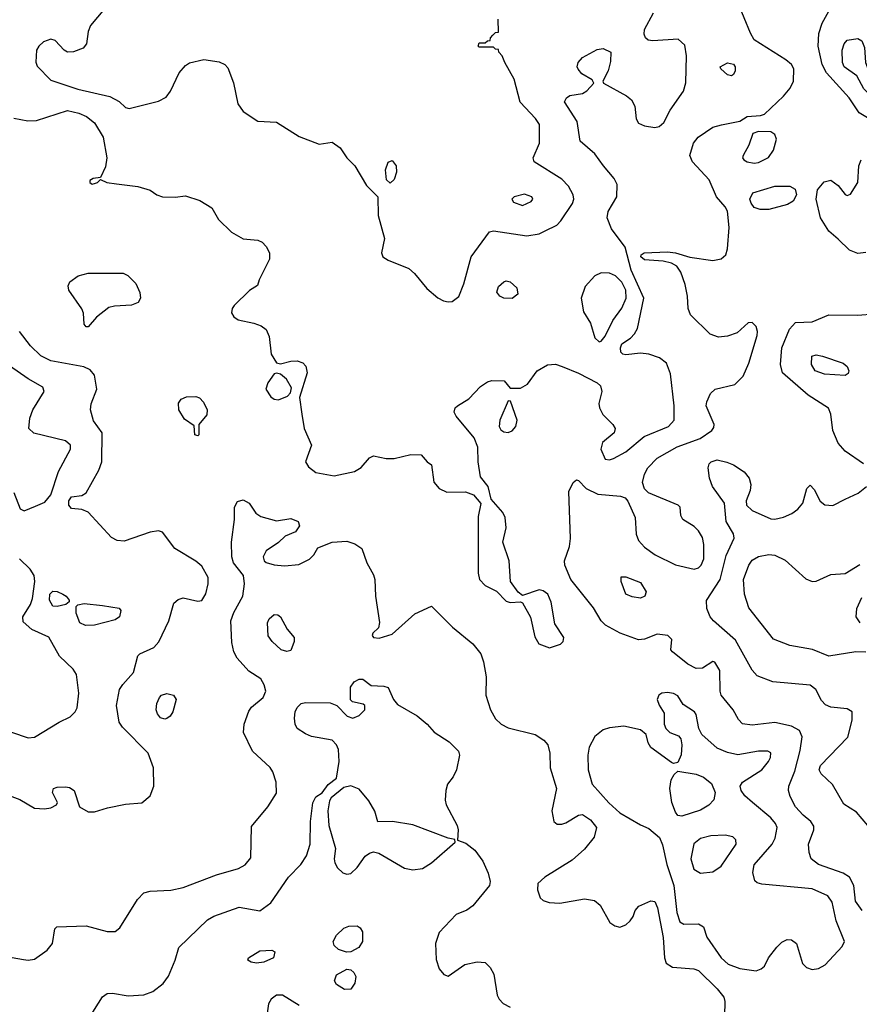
# Model space of a CAD drawing. Extents: x 1173029 to 1307123, y 522559 to 678521.
# Tile 264 of 623: x 1253844 to 1257903, y 590921 to 595682. Entities that reach past the tile are written whole.
import ezdxf

# ---------------------------------------------------------------- set-up
doc = ezdxf.new("R2010")
doc.units = 0

msp = doc.modelspace()

# ---------------------------------------------------------------- linework, layer by layer
at = {"layer": '0CON10XD'}
for points in [[(1257995.6, 595175), (1257902.5, 595232.5), (1257854.1, 595305), (1257744.2, 595425), (1257723.4, 595465), (1257704.7, 595555), (1257706.6, 595615), (1257724.1, 595665.9), (1257805.9, 595815)], [(1257631.5, 591835), (1257593.8, 591875), (1257568.2, 591925), (1257560.4, 591955), (1257561.5, 591975), (1257591, 592049), (1257617.6, 592147.6), (1257626.4, 592215), (1257614.3, 592245), (1257575.8, 592265.8), (1257495, 592283.8), (1257385, 592271.3), (1257337.5, 592277.5), (1257318.3, 592298.3), (1257292.5, 592345), (1257235.5, 592415), (1257230, 592435), (1257228.2, 592535), (1257205, 592575.8), (1257195, 592579.2), (1257145, 592546.9), (1257115, 592544.5), (1257074.3, 592565), (1257000, 592625), (1256992.5, 592635), (1256996.7, 592685), (1256977.5, 592705), (1256925, 592710), (1256864.1, 592685.9), (1256835, 592684), (1256746.1, 592716.1), (1256676.2, 592753.8), (1256654.7, 592774.7), (1256617.9, 592837.9), (1256507.9, 592975), (1256478.7, 593045), (1256477.8, 593065), (1256501.7, 593135), (1256507.3, 593172.7), (1256499.3, 593400.7), (1256520, 593445), (1256535, 593457.5), (1256545, 593453.3), (1256582.5, 593415), (1256638.5, 593388.5), (1256748.9, 593378.9), (1256770.8, 593370.8), (1256784.4, 593354.4), (1256820, 593275), (1256824.6, 593195), (1256835, 593164.3), (1256865, 593132.2), (1256915.8, 593095), (1257015, 593046.4), (1257105, 593025.5), (1257125, 593031.5), (1257138.8, 593045), (1257151.5, 593075), (1257152, 593145), (1257145, 593177.5), (1257125, 593211.1), (1257105, 593231.4), (1257050, 593265), (1257040, 593285), (1257036.7, 593325), (1257026.7, 593335), (1256884.5, 593394.5), (1256864.3, 593414.3), (1256854.2, 593445), (1256864.1, 593484.1), (1256880.9, 593515), (1256925, 593562.3), (1257023.2, 593616.8), (1257133.7, 593656.3), (1257190.5, 593695), (1257200.3, 593709.7), (1257200.6, 593725), (1257163.3, 593815), (1257165.4, 593835), (1257183.6, 593875), (1257206.2, 593895), (1257301.5, 593918.5), (1257341.3, 593958.7), (1257368.5, 594021.5), (1257408.5, 594155), (1257411.1, 594175), (1257405, 594198.8), (1257385, 594218), (1257365, 594216), (1257312.2, 594167.8), (1257265, 594151.8), (1257222.7, 594147.3), (1257182.2, 594162.2), (1257086.1, 594255), (1257075.4, 594285), (1257072.5, 594345), (1257061.5, 594401.5), (1257040.7, 594460.7), (1257020, 594490), (1256994.4, 594504.4), (1256955, 594514.4), (1256865, 594520.5), (1256846.7, 594535), (1256847.8, 594545), (1256862.5, 594555), (1256975, 594560), (1257015, 594555.5), (1257084.4, 594534.4), (1257195, 594517.3), (1257234.5, 594525.5), (1257258, 594545), (1257265.6, 594574.4), (1257273, 594677), (1257265.9, 594755.9), (1257255, 594777.5), (1257212.2, 594825), (1257177.3, 594907.3), (1257097.1, 594995), (1257084.3, 595025), (1257101.4, 595085), (1257124.2, 595115), (1257195, 595161.9), (1257236.8, 595173.2), (1257325, 595191.2), (1257360, 595215), (1257425, 595218.8), (1257443.8, 595226.2), (1257537.2, 595312.8), (1257568.9, 595351.1), (1257584.4, 595385), (1257585.6, 595445), (1257575.6, 595465), (1257548.5, 595488.5), (1257395, 595585.8), (1257376.7, 595616.7), (1257316.4, 595765)], [(1254253.8, 595735), (1254187.1, 595655), (1254175.7, 595625), (1254167.1, 595565), (1254151.2, 595545), (1254105, 595526.9), (1254075, 595525.6), (1254059.2, 595535), (1254015, 595582), (1253995, 595587.5), (1253958.8, 595575), (1253936, 595555), (1253925.7, 595534.3), (1253922.7, 595477.3), (1253928.3, 595458.3), (1253995, 595390), (1254125, 595347.2), (1254280.4, 595310.4), (1254325, 595286.4), (1254355, 595258.6), (1254373.2, 595253.2), (1254515, 595289.1), (1254551.9, 595308.1), (1254573.6, 595336.4), (1254615, 595425.7), (1254645, 595461.4), (1254665, 595474.4), (1254735, 595489.4), (1254808.8, 595478.8), (1254836.1, 595466.1), (1254849.5, 595449.5), (1254877.9, 595377.9), (1254898, 595275), (1254925, 595238.8), (1254995, 595191.2), (1255085, 595186.7), (1255195, 595117.1), (1255291.2, 595081.2), (1255355, 595090), (1255392.7, 595062.7), (1255426, 595015), (1255464, 594975), (1255520.5, 594880.5), (1255575.9, 594825.9), (1255577.1, 594735), (1255607.8, 594625), (1255593.1, 594555), (1255600, 594535), (1255625, 594518.8), (1255725, 594479.1), (1255752.5, 594455), (1255811.7, 594381.7), (1255865, 594337.7), (1255892.9, 594322.9), (1255915, 594317.2), (1255935, 594320), (1255966.4, 594343.6), (1255990.9, 594405), (1256027.3, 594535), (1256115, 594656.9), (1256135, 594660.9), (1256295, 594637.3), (1256355, 594646.7), (1256385, 594660.6), (1256440.9, 594689.1), (1256460.6, 594709.4), (1256515.9, 594794.1), (1256522.3, 594815), (1256520.4, 594835), (1256497.9, 594877.9), (1256465, 594911.1), (1256330.8, 594995), (1256327.1, 595015), (1256356.8, 595085), (1256356.7, 595175), (1256337.2, 595205), (1256263.7, 595283.7), (1256233.9, 595395), (1256188.8, 595475), (1256177, 595507), (1256160, 595525), (1256158.3, 595538.3), (1256145, 595540), (1256135, 595550), (1256065, 595550), (1256060, 595555), (1256065, 595570), (1256095, 595570), (1256105, 595580), (1256118.3, 595581.7), (1256120, 595595), (1256131.7, 595608.3), (1256145, 595620), (1256158.3, 595621.7), (1256157.5, 595685)], [(1256395, 594013.3), (1256435, 594016.2), (1256465.7, 594005.7), (1256545, 593972.9), (1256635, 593926.2), (1256651.3, 593911.3), (1256658.4, 593885), (1256644, 593826), (1256646.8, 593805), (1256663.4, 593773.4), (1256711.1, 593725), (1256722.9, 593705), (1256717.1, 593685), (1256662.2, 593637.8), (1256653.9, 593605), (1256675, 593557.5), (1256695, 593553.3), (1256715, 593560), (1256775, 593592.3), (1256862.7, 593667.3), (1256980, 593715), (1257008.6, 593745), (1257008.5, 593815), (1256990.2, 593970.2), (1256970.9, 594020.9), (1256936.9, 594046.9), (1256885, 594064.5), (1256845, 594069.5), (1256775, 594061.2), (1256760, 594065), (1256750.5, 594075), (1256747.7, 594095), (1256755.5, 594115), (1256797.3, 594142.7), (1256816.6, 594163.4), (1256830.6, 594189.4), (1256861.1, 594335), (1256800.4, 594470.4), (1256771.8, 594581.8), (1256705, 594671.4), (1256683.5, 594725), (1256688.9, 594755), (1256731.4, 594825), (1256732.9, 594885), (1256717.8, 594915), (1256665.5, 594975), (1256625, 595033.3), (1256554.2, 595095), (1256539.7, 595189.7), (1256477.5, 595285), (1256487.5, 595305), (1256504.1, 595315.9), (1256564.1, 595325.9), (1256585, 595338), (1256620, 595375), (1256611.7, 595391.7), (1256560.9, 595420.9), (1256543.2, 595443.2), (1256539.2, 595455), (1256544.3, 595475), (1256565, 595500), (1256635, 595538.8), (1256665, 595543.3), (1256702.5, 595525), (1256700.3, 595479.7), (1256689.4, 595435), (1256662.5, 595385), (1256666.7, 595375), (1256777.5, 595315), (1256801.9, 595295), (1256817.8, 595265), (1256823.6, 595203.6), (1256835, 595182.5), (1256865, 595168.5), (1256915, 595160.4), (1256935, 595166.5), (1256957.8, 595185), (1256988.6, 595245), (1257053.8, 595336.2), (1257063.7, 595376.3), (1257066.9, 595506.9), (1257059.4, 595559.4), (1257027.5, 595587.5), (1256905, 595580), (1256882.7, 595582.7), (1256868.8, 595595), (1256862.3, 595612.3), (1256864.3, 595635), (1256907.8, 595715)], [(1257985, 595309.1), (1257955, 595317.1), (1257925, 595348.5), (1257891.7, 595411.7), (1257829.3, 595455), (1257821.1, 595475), (1257820.8, 595535), (1257829.2, 595565), (1257845, 595583.3), (1257895, 595592), (1257915, 595580), (1257927.4, 595547.4), (1257933.1, 595475), (1257940.8, 595455), (1258031.7, 595391.7), (1258054.3, 595365), (1258053.8, 595335), (1258025, 595314.4), (1257985, 595309.1)], [(1257285, 595411.2), (1257265, 595416.2), (1257233.3, 595445), (1257230, 595455), (1257265, 595474.3), (1257295, 595468), (1257302.5, 595455), (1257302.5, 595435), (1257295, 595416.7), (1257285, 595411.2)], [(1253815, 595205.7), (1253883, 595193), (1253925, 595195.7), (1254075, 595243.9), (1254130.7, 595230.7), (1254167.1, 595215), (1254205, 595183.1), (1254247.3, 595115), (1254265.6, 595015), (1254258.8, 594971.2), (1254235, 594920), (1254200, 594915), (1254183.3, 594905), (1254182.5, 594895), (1254195, 594887.5), (1254205, 594890), (1254220, 594895), (1254235, 594910), (1254265.9, 594895.9), (1254312, 594888), (1254415.8, 594875.8), (1254475, 594857.5), (1254507.5, 594835), (1254535, 594826.2), (1254595, 594824.2), (1254645, 594830), (1254715, 594808.6), (1254772.9, 594772.9), (1254805.5, 594715.5), (1254868.8, 594655), (1254925, 594622), (1254995, 594616.2), (1255015.8, 594605.8), (1255035.8, 594585.8), (1255052, 594555), (1255052, 594525), (1255001.2, 594425), (1254993.6, 594396.4), (1254955, 594372.5), (1254880.5, 594299.5), (1254871.2, 594285), (1254868.8, 594265), (1254878.8, 594245), (1254900.9, 594230.9), (1254975.5, 594215.5), (1255011.3, 594201.3), (1255035, 594183.8), (1255050.3, 594150.3), (1255060, 594065), (1255085, 594022.5), (1255105, 594017.5), (1255155, 594031.4), (1255185, 594032.9), (1255213.2, 594023.2), (1255227.6, 594007.6), (1255234.3, 593975), (1255196, 593855), (1255208.6, 593775), (1255220, 593705), (1255254, 593625), (1255226.2, 593545), (1255240.3, 593520.3), (1255275, 593492.9), (1255365, 593477.1), (1255462.4, 593497.6), (1255495, 593516), (1255535, 593563.8), (1255555, 593574), (1255615, 593560), (1255655, 593560), (1255735, 593580), (1255785, 593577.5), (1255813.6, 593543.6), (1255835, 593530), (1255845.9, 593445.9), (1255871.2, 593415), (1255908.3, 593398.3), (1255999.5, 593399.5), (1256037.5, 593385), (1256073, 593343), (1256060.6, 593279.4), (1256061.1, 593005), (1256066.9, 592975), (1256095, 592945.7), (1256149.1, 592919.1), (1256195, 592870.8), (1256215, 592864.2), (1256265, 592867.5), (1256275, 592862.5), (1256312.9, 592792.9), (1256335, 592697.5), (1256354.4, 592664.4), (1256405, 592644), (1256458.3, 592661.7), (1256471.2, 592675), (1256473.8, 592695), (1256430.3, 592760.3), (1256412.7, 592865), (1256396.5, 592905), (1256375, 592921.1), (1256355, 592925.6), (1256275, 592897.5), (1256254.2, 592914.2), (1256216, 592965), (1256210.8, 593065), (1256180, 593155), (1256195.8, 593225), (1256190.8, 593275), (1256179.1, 593299.1), (1256123.9, 593363.9), (1256108.8, 593425), (1256071.2, 593471.2), (1256060, 593545), (1256058.5, 593615), (1256040.7, 593660.7), (1255953.8, 593765), (1255943.8, 593785), (1255950, 593805), (1255960, 593815), (1256015, 593849.4), (1256070.9, 593909.1), (1256105, 593930.6), (1256127.1, 593937.1), (1256186.4, 593936.4), (1256215, 593900), (1256265, 593900), (1256299.5, 593920.5), (1256346.2, 593985), (1256395, 594013.3)], [(1257395, 594987.8), (1257415, 594991.8), (1257464.5, 595015.5), (1257488.7, 595051.3), (1257502.5, 595105), (1257495, 595126.7), (1257475, 595140), (1257415, 595142), (1257388.3, 595131.7), (1257369.5, 595075), (1257340.8, 595025), (1257338, 595015), (1257344, 595005), (1257361.2, 594995), (1257395, 594987.8)], [(1255635, 594891.2), (1255617.7, 594907.7), (1255613.2, 594956.8), (1255625, 594993.8), (1255645, 595002), (1255664.2, 594975), (1255665.6, 594945), (1255655, 594910), (1255635, 594891.2)], [(1257935, 594557.1), (1257895, 594552), (1257855, 594567.5), (1257800.3, 594620.3), (1257755, 594660), (1257714.7, 594725), (1257693.6, 594815), (1257700.4, 594859.6), (1257732.3, 594897.7), (1257765, 594905.6), (1257799.9, 594879.9), (1257835, 594837.1), (1257845, 594832.9), (1257861.1, 594838.9), (1257895.4, 594895), (1257900.9, 594975), (1257912.5, 595005)], [(1256275, 594784.5), (1256317.4, 594802.6), (1256324.3, 594815), (1256320, 594825), (1256285, 594838.7), (1256234, 594825), (1256223.8, 594815), (1256230.5, 594800.5), (1256275, 594784.5)], [(1257424, 594764), (1257394.5, 594775), (1257379.7, 594795), (1257374.2, 594815), (1257387.5, 594845), (1257495, 594877.5), (1257567.3, 594877.3), (1257592.3, 594862.3), (1257600, 594835), (1257582.5, 594805), (1257555, 594789.5), (1257465, 594764.6), (1257424, 594764)], [(1254175, 594197.5), (1254165, 594197.5), (1254155, 594210), (1254152.4, 594262.4), (1254143.8, 594283.8), (1254081.2, 594375), (1254078.8, 594395), (1254085.9, 594414.1), (1254127, 594443), (1254175, 594457.1), (1254345, 594456.2), (1254366.7, 594445), (1254405, 594406.7), (1254425, 594362.5), (1254428, 594335), (1254416.7, 594315), (1254385, 594301.2), (1254302.3, 594297.7), (1254275, 594290), (1254215.8, 594244.2), (1254175, 594197.5)], [(1256645, 594124.4), (1256655, 594127.8), (1256675, 594151.5), (1256711.9, 594228.1), (1256755, 594287.5), (1256776.2, 594335), (1256774, 594375), (1256755, 594413.2), (1256725, 594443.8), (1256695, 594456.5), (1256655, 594457.8), (1256625, 594444.3), (1256578.1, 594391.9), (1256558.9, 594335), (1256569.5, 594269.5), (1256602.7, 594215), (1256625, 594144.3), (1256645, 594124.4)], [(1256225, 594334.8), (1256184.4, 594335), (1256165.5, 594345), (1256151.2, 594365), (1256158.1, 594391.9), (1256185, 594415.5), (1256195, 594419.6), (1256215, 594414.6), (1256247.3, 594385), (1256251.5, 594355), (1256225, 594334.8)], [(1257922.5, 593535), (1257835, 593596.5), (1257801.5, 593635), (1257774.6, 593695), (1257765.5, 593775.5), (1257753.4, 593803.4), (1257656.3, 593866.3), (1257531.8, 593975), (1257521.2, 594015), (1257528.4, 594095), (1257565, 594186), (1257595, 594218.8), (1257675, 594220.6), (1257755, 594254.5), (1257895, 594253.6), (1257975, 594260)], [(1253806.2, 591926.2), (1253845, 591911.9), (1253915, 591870), (1253964.2, 591865.8), (1253995, 591870.8), (1254022.5, 591885), (1254027, 591897), (1254003.3, 591945), (1254007.5, 591965), (1254025, 591971.2), (1254065, 591972), (1254085, 591968.8), (1254107.5, 591955), (1254134, 591875), (1254175, 591851.4), (1254205, 591851.4), (1254268.3, 591871.7), (1254355, 591888.5), (1254435, 591895.4), (1254475, 591929.5), (1254492.6, 591975), (1254490.5, 592065), (1254464.7, 592134.7), (1254340.9, 592260.9), (1254324.6, 592284.6), (1254312.1, 592365), (1254327, 592443), (1254341.9, 592468.1), (1254394.2, 592525), (1254414.5, 592605.5), (1254425, 592615.6), (1254493.1, 592646.9), (1254517, 592673), (1254564.4, 592775), (1254589.1, 592860.9), (1254610.8, 592879.2), (1254635, 592886.7), (1254705, 592871.1), (1254725, 592874.4), (1254744, 592906), (1254755.4, 592955), (1254755.3, 592985), (1254725, 593040), (1254695, 593064.3), (1254594.5, 593124.5), (1254533.9, 593203.9), (1254515, 593210), (1254475, 593204.2), (1254349.5, 593160.5), (1254315, 593164), (1254288.1, 593178.1), (1254175, 593300.8), (1254145, 593312.9), (1254095, 593318.6), (1254080.9, 593335), (1254081.2, 593355), (1254095, 593374.2), (1254145, 593380.8), (1254165.4, 593394.6), (1254225.9, 593504.1), (1254241.5, 593545), (1254242, 593685), (1254201.7, 593741.7), (1254185.6, 593795), (1254189.6, 593825), (1254216.8, 593895), (1254205, 593964), (1254185, 593988.8), (1254153.9, 594003.9), (1253995, 594032.9), (1253946.2, 594056.2), (1253896.5, 594105), (1253843.3, 594175)], [(1257835, 593962.2), (1257735, 593967.7), (1257690, 593985), (1257671.4, 594015), (1257674, 594055), (1257695, 594061.4), (1257725, 594055.6), (1257825, 594021.4), (1257844.2, 594005), (1257852.9, 593985), (1257849.1, 593970.9), (1257835, 593962.2)], [(1253815.9, 593395.9), (1253847, 593317), (1253865, 593307.5), (1253920.3, 593329.7), (1253965, 593348.6), (1253995, 593384.3), (1254032, 593498), (1254090.4, 593605), (1254090, 593625), (1254065, 593646.2), (1253913, 593683), (1253887.5, 593705), (1253893.5, 593755), (1253907.5, 593795), (1253962.5, 593885), (1253956, 593905), (1253884.4, 593945), (1253795, 594008.5)], [(1255095, 593843.3), (1255138.9, 593861.1), (1255152.7, 593877.3), (1255158.3, 593901.7), (1255134.4, 593944.4), (1255105, 593968.8), (1255085, 593973.8), (1255075, 593970), (1255043, 593927), (1255034.4, 593895), (1255058.3, 593858.3), (1255075, 593846.9), (1255095, 593843.3)], [(1254705, 593670), (1254690, 593675), (1254688.3, 593718.3), (1254640.5, 593750.5), (1254613.6, 593796.4), (1254611.7, 593828.3), (1254625, 593847.5), (1254650.7, 593859.3), (1254695, 593860), (1254713.6, 593853.6), (1254732.3, 593832.3), (1254750, 593795), (1254748.3, 593771.7), (1254710, 593725), (1254710, 593675), (1254705, 593670)], [(1256205, 593686.4), (1256225, 593694.5), (1256243.1, 593715), (1256248.6, 593745), (1256217, 593837), (1256205, 593840), (1256164.5, 593745), (1256161.9, 593715), (1256169.6, 593699.6), (1256185, 593688.5), (1256205, 593686.4)], [(1257943.8, 591785), (1257889.5, 591849.5), (1257828.8, 591888.8), (1257774, 591984), (1257718.1, 592035), (1257708.5, 592055), (1257715, 592075.6), (1257847.7, 592212.3), (1257868.9, 592295), (1257868.6, 592335), (1257845, 592349.6), (1257765, 592358.4), (1257739.4, 592369.4), (1257720.1, 592390.1), (1257692.9, 592442.9), (1257665, 592464.6), (1257485, 592480), (1257408.8, 592508.8), (1257385, 592537.1), (1257305, 592681.1), (1257197.8, 592775), (1257182.5, 592795), (1257166.5, 592835), (1257164.4, 592874.4), (1257231, 592975), (1257259.2, 593090.8), (1257297.9, 593175), (1257295.3, 593195.3), (1257260, 593255), (1257251.8, 593345), (1257193.8, 593425), (1257179.2, 593465), (1257171.5, 593515), (1257177.1, 593535), (1257186.2, 593543.8), (1257215, 593553.3), (1257262.6, 593542.6), (1257295, 593529.4), (1257346.2, 593496.2), (1257370, 593465), (1257377.8, 593435), (1257374.5, 593405.5), (1257355.6, 593355), (1257358.1, 593335), (1257385, 593308.9), (1257475, 593267.8), (1257495, 593266.7), (1257537.1, 593277.1), (1257576.3, 593293.7), (1257605.6, 593315), (1257630.6, 593345), (1257648.8, 593415), (1257665, 593431.2), (1257685, 593411.2), (1257713.9, 593353.9), (1257736, 593336), (1257775, 593333.2), (1257833.8, 593363.8), (1257897.8, 593392.2), (1257938, 593425)], [(1253715, 591162.9), (1253862.7, 591137.3), (1253885, 591133.5), (1253915, 591139.5), (1253977.3, 591182.7), (1254002.5, 591215), (1254014, 591286), (1254024, 591296), (1254165, 591299.6), (1254266.4, 591273.6), (1254306.4, 591273.6), (1254328.9, 591291.1), (1254413.2, 591426.8), (1254445, 591459.5), (1254475, 591467.1), (1254575, 591473.5), (1254635, 591486), (1254795, 591546.2), (1254902.1, 591577.9), (1254933.3, 591595), (1254961.7, 591628.3), (1254965, 591780), (1255044, 591875), (1255085, 591942.5), (1255084.3, 591994.3), (1255068.6, 592045), (1255055, 592065.7), (1254969.4, 592145), (1254926.7, 592235), (1254930, 592275), (1254951.7, 592338.3), (1254965, 592357.1), (1255020.6, 592405), (1255033.3, 592435), (1255026.5, 592465), (1255009.4, 592495), (1254952.6, 592532.6), (1254894.7, 592594.7), (1254880, 592625), (1254870.3, 592670.3), (1254865.5, 592775.5), (1254878.5, 592815), (1254922.7, 592895), (1254931.1, 592955), (1254925.7, 592995), (1254878.1, 593055), (1254869.5, 593085), (1254868, 593155), (1254882.7, 593265), (1254883.3, 593325), (1254897.6, 593352.4), (1254925, 593360.8), (1254953.8, 593345), (1254985.7, 593295.7), (1255009.2, 593279.2), (1255085, 593258.8), (1255155, 593270.8), (1255190, 593255), (1255196.1, 593233.9), (1255177.5, 593205), (1255127.5, 593185), (1255095, 593153.3), (1255035, 593113.3), (1255021.2, 593085), (1255026.2, 593065), (1255035, 593058), (1255075, 593045.6), (1255125, 593041.5), (1255193, 593047), (1255245, 593073.8), (1255266.7, 593095), (1255285, 593127.5), (1255355, 593156), (1255425, 593160), (1255465, 593148), (1255498, 593125), (1255522.9, 593055), (1255555, 592998), (1255561.2, 592975), (1255564.5, 592895), (1255583.5, 592766.5), (1255578.9, 592741.1), (1255552, 592715), (1255548, 592705), (1255554, 592695), (1255581.7, 592691.7), (1255645, 592710), (1255755, 592809.2), (1255835, 592846.7), (1255936, 592745), (1256035, 592663.3), (1256073.6, 592615), (1256086.7, 592576.7), (1256098.5, 592505), (1256096.9, 592415), (1256119.4, 592345), (1256145, 592302), (1256171.2, 592275), (1256205, 592258.6), (1256335.4, 592225.4), (1256378.5, 592198.5), (1256397.5, 592175), (1256407.1, 592135), (1256409.2, 592065), (1256439.6, 591965), (1256415.8, 591855.8), (1256426.7, 591805), (1256442.7, 591792.7), (1256465, 591792.5), (1256485, 591798.6), (1256545, 591835.6), (1256565, 591838.1), (1256603.4, 591813.4), (1256633.1, 591775), (1256621.3, 591728.7), (1256575, 591670.8), (1256515, 591617.1), (1256381.9, 591535), (1256348.9, 591505), (1256346.7, 591475), (1256360.8, 591435), (1256375, 591423.1), (1256403.8, 591413.8), (1256455, 591410), (1256575, 591430.5), (1256623.3, 591423.3), (1256649.7, 591399.7), (1256697.1, 591317.1), (1256720.9, 591300.9), (1256745, 591294.4), (1256773.8, 591305), (1256795.7, 591325), (1256810, 591345), (1256820, 591375), (1256836.7, 591395), (1256895, 591420.6), (1256915, 591417.5), (1256927.8, 591387.8), (1256955, 591243.3), (1256960.7, 591145), (1256969.5, 591119.5), (1257000.4, 591100.4), (1257102.8, 591092.8), (1257125, 591084.6), (1257215.5, 590995), (1257247.3, 590955), (1257253.6, 590935), (1257250.5, 590865)], [(1253805, 592236.7), (1253885, 592209.4), (1253915, 592212.2), (1254035.6, 592285.6), (1254088.9, 592311.1), (1254112.3, 592335), (1254121.8, 592355), (1254130.8, 592425), (1254118.3, 592515), (1254102.2, 592542.2), (1254036.3, 592605), (1253985, 592696.4), (1253903.6, 592733.6), (1253860.9, 592770.9), (1253860, 592795), (1253895.9, 592854.1), (1253906.2, 592883.8), (1253916.7, 592965), (1253913.4, 592995), (1253895.5, 593025), (1253842.5, 593075)], [(1257935, 592623.8), (1257885.3, 592624.7), (1257755, 592604.5), (1257675.9, 592635.9), (1257566.3, 592656.3), (1257487.4, 592687.4), (1257368.7, 592838.7), (1257347.1, 592905), (1257342.5, 592975), (1257369.4, 593045), (1257385, 593068.6), (1257415, 593086.9), (1257465, 593095.5), (1257495, 593092.2), (1257545, 593069.4), (1257645, 592978.6), (1257675, 592965.6), (1257695, 592967.8), (1257765, 592999.2), (1257835, 593004.2), (1257905, 593047.1)], [(1256845, 592884.4), (1256805, 592890.6), (1256775, 592903.8), (1256751.2, 592965), (1256752, 592988), (1256775, 592988.8), (1256845, 592960), (1256872, 592915), (1256866.2, 592895), (1256845, 592884.4)], [(1254025, 592844.4), (1254005, 592846.9), (1253987.5, 592875), (1253990, 592905), (1254005, 592919.2), (1254025, 592917.7), (1254052.5, 592905), (1254068.8, 592895), (1254083.3, 592875), (1254082.5, 592867.5), (1254067.5, 592855), (1254025, 592844.4)], [(1257906.9, 592765), (1257888.5, 592795), (1257890.4, 592835), (1257915, 592888.5)], [(1254162.2, 592752.2), (1254134.2, 592765), (1254117.7, 592812.3), (1254116.7, 592845), (1254125, 592853.3), (1254155, 592859.2), (1254245, 592848.9), (1254325, 592836.2), (1254333.3, 592825), (1254326, 592795), (1254305, 592779.4), (1254205, 592754.6), (1254162.2, 592752.2)], [(1255135, 592626.7), (1255107.5, 592635), (1255064, 592675), (1255045, 592703.3), (1255042.5, 592765), (1255050.8, 592785), (1255075, 592805.8), (1255092.5, 592805), (1255105, 592794), (1255137.1, 592735), (1255171.2, 592695), (1255171.2, 592675), (1255155, 592632.5), (1255135, 592626.7)], [(1255385, 592152.5), (1255375, 592176.2), (1255355, 592198), (1255255, 592215.8), (1255225, 592228), (1255186.2, 592255), (1255175.8, 592275.8), (1255173.1, 592305), (1255175.7, 592335), (1255185, 592356), (1255205, 592375.7), (1255225, 592380), (1255345, 592378.8), (1255377.5, 592365), (1255427.5, 592315), (1255455, 592303.8), (1255485, 592316.7), (1255512.5, 592345), (1255512.5, 592365), (1255505, 592372.5), (1255453, 592383), (1255443, 592393), (1255443.8, 592455), (1255460.5, 592479.5), (1255485, 592493.3), (1255503, 592493), (1255543, 592463), (1255605, 592460), (1255625, 592452.5), (1255651.2, 592395), (1255670.3, 592370.3), (1255765.5, 592315.5), (1255814.2, 592275), (1255847.6, 592237.6), (1255920.2, 592190.2), (1255966, 592145), (1255970, 592125), (1255956.2, 592055), (1255939.7, 592020.3), (1255912.5, 591985), (1255904.2, 591955), (1255901.7, 591908.3), (1255906.2, 591885), (1255959.2, 591785), (1255963.8, 591765), (1255960, 591715), (1256000.3, 591700.3), (1256045, 591665.7), (1256083.3, 591613.3), (1256109.1, 591555), (1256118.2, 591515), (1256115.6, 591495.6), (1256035, 591397.5), (1256005, 591375.5), (1255954.4, 591355.6), (1255872.4, 591267.6), (1255854.4, 591215), (1255857.2, 591137.2), (1255872.2, 591092.2), (1255894.6, 591064.6), (1255915, 591057.1), (1255996.5, 591113.5), (1256055, 591126.4), (1256095, 591123.1), (1256118.9, 591098.9), (1256136.3, 591066.3), (1256152.5, 590965), (1256161.8, 590945), (1256180.9, 590925), (1256215, 590907.1)], [(1254545, 592300), (1254525, 592306.7), (1254510, 592325), (1254504, 592345), (1254507.5, 592375), (1254520, 592405), (1254530, 592415), (1254555, 592424), (1254587.5, 592415), (1254600, 592395), (1254584, 592335), (1254571.2, 592315), (1254555, 592303.3), (1254545, 592300)], [(1257405, 591083.3), (1257428.3, 591091.7), (1257444.5, 591105.5), (1257464.7, 591145.3), (1257505, 591197.5), (1257528.6, 591221.4), (1257554.2, 591234.2), (1257575, 591233.1), (1257598.6, 591215), (1257627.8, 591117.8), (1257648.1, 591098.1), (1257675, 591089.6), (1257705.9, 591094.1), (1257738.1, 591111.9), (1257819.5, 591200.5), (1257830.6, 591225), (1257790.4, 591325), (1257771.4, 591415), (1257750.6, 591445), (1257675, 591478.5), (1257431.4, 591501.4), (1257408.5, 591508.5), (1257398.3, 591518.3), (1257388, 591558), (1257395.4, 591595), (1257481.8, 591695), (1257496.1, 591725), (1257505.4, 591775), (1257497.5, 591795), (1257475, 591822.1), (1257386.9, 591896.9), (1257349.7, 591929.7), (1257332, 591955), (1257326.2, 591975), (1257338.8, 591995), (1257431.4, 592055), (1257463.8, 592095), (1257473.8, 592115), (1257475, 592136.2), (1257460, 592145), (1257415, 592145.5), (1257315, 592126.9), (1257265, 592137.8), (1257215, 592160), (1257142.1, 592225), (1257126.4, 592255), (1257115, 592322.5), (1257106, 592335), (1257050.8, 592370.8), (1257025, 592413.3), (1257005, 592424), (1256975, 592429.2), (1256947.5, 592425), (1256933.3, 592415), (1256926.2, 592395), (1256935, 592367.5), (1256959.3, 592329.3), (1256960, 592275), (1256967.5, 592255), (1256987.5, 592235), (1257028.3, 592218.3), (1257040, 592205), (1257045.5, 592175), (1257042.4, 592127.6), (1257025, 592090), (1257005, 592086), (1256995, 592090), (1256895, 592163.3), (1256882.5, 592185), (1256872.5, 592225), (1256845, 592248.8), (1256765, 592265.6), (1256695, 592257.5), (1256665, 592247.5), (1256625, 592216), (1256596.7, 592165), (1256590.5, 592125), (1256592.7, 592055), (1256611.8, 591985), (1256692, 591895), (1256745, 591846), (1256845, 591788.2), (1256885, 591771.4), (1256936.9, 591726.9), (1256951.7, 591691.7), (1256972.8, 591597.2), (1257006.4, 591495), (1257020, 591365), (1257035, 591320), (1257055, 591308.1), (1257125, 591309.2), (1257150, 591295), (1257166.2, 591245), (1257234.5, 591145), (1257268.9, 591115), (1257325, 591093.3), (1257405, 591083.3)], [(1254178.3, 590851.7), (1254245, 590956.7), (1254266.8, 590973.2), (1254292.5, 590975), (1254368.5, 590961.5), (1254445, 590966.2), (1254487, 590983), (1254538.2, 591021.8), (1254562.7, 591057.3), (1254596, 591135), (1254613.3, 591195), (1254751.2, 591328.8), (1254783.4, 591346.6), (1254905, 591390), (1255005, 591373.1), (1255058.9, 591411.1), (1255144.3, 591535), (1255202.4, 591597.6), (1255230.6, 591639.4), (1255247.5, 591695), (1255249.5, 591805), (1255260.5, 591895), (1255275.6, 591924.4), (1255306.2, 591943.8), (1255336.1, 591983.9), (1255376.2, 592015), (1255388.5, 592095), (1255385, 592152.5)], [(1257045, 591831.4), (1257025, 591833.3), (1257015, 591850), (1256997.1, 591897.1), (1256987.5, 591965), (1256993.7, 592006.3), (1257007.3, 592032.7), (1257025, 592048.8), (1257115, 592033.9), (1257149.7, 592019.7), (1257188, 591988), (1257206.2, 591945), (1257200.3, 591909.7), (1257176.1, 591883.9), (1257135, 591860.4), (1257045, 591831.4)], [(1255425, 591550), (1255445, 591554), (1255475, 591582.9), (1255513.5, 591636.5), (1255535, 591652.3), (1255555, 591657.7), (1255581, 591651), (1255705, 591579.6), (1255745, 591571.8), (1255791.7, 591578.3), (1255835, 591604.3), (1255950, 591705), (1255947.5, 591717.5), (1255915, 591724), (1255745, 591788.6), (1255645.7, 591804.3), (1255575, 591802.5), (1255561.4, 591855), (1255531.2, 591905), (1255485, 591961.1), (1255445, 591977.8), (1255410.3, 591969.7), (1255350.5, 591919.5), (1255341.2, 591905), (1255333, 591857), (1255339.2, 591785), (1255371.4, 591675), (1255364, 591625), (1255368, 591605), (1255380.9, 591580.9), (1255407, 591557), (1255425, 591550)], [(1257916.7, 591375), (1257885, 591418.8), (1257876.7, 591495), (1257855.4, 591535.4), (1257825.3, 591555.3), (1257706.3, 591596.3), (1257669.4, 591625), (1257660, 591655), (1257657.3, 591695), (1257682.5, 591765), (1257682.7, 591782.7), (1257667.9, 591805), (1257631.5, 591835)], [(1257135, 591555.4), (1257195, 591561.8), (1257235, 591588.9), (1257307.1, 591695), (1257306.8, 591716.8), (1257291.2, 591731.2), (1257255, 591739.4), (1257185, 591736.1), (1257135, 591723.1), (1257103.1, 591696.9), (1257088.1, 591625), (1257103.3, 591575), (1257135, 591555.4)], [(1255423.6, 591173.6), (1255385.6, 591185.6), (1255363.8, 591205), (1255360, 591225), (1255376, 591255), (1255411.1, 591288.9), (1255435, 591299.4), (1255475, 591300), (1255490, 591290), (1255500.9, 591270.9), (1255501.1, 591225), (1255483.5, 591195), (1255445, 591174.5), (1255423.6, 591173.6)], [(1254989.3, 591119.3), (1254962.5, 591125), (1254947.5, 591135), (1254950, 591145), (1255005, 591178.6), (1255063, 591183), (1255077.5, 591175), (1255071.2, 591145), (1255025, 591123.8), (1254989.3, 591119.3)], [(1255415, 590992), (1255376.1, 591016.1), (1255366.7, 591035), (1255376.1, 591063.9), (1255425, 591090.8), (1255445, 591087.5), (1255459.2, 591075), (1255468.9, 591055), (1255465, 591023.3), (1255445, 590994), (1255415, 590992)], [(1255195, 590914.3), (1255115, 590964.3), (1255085, 590964.3), (1255059.2, 590945), (1255047.6, 590922.4), (1255036.4, 590855)]]:
    msp.add_lwpolyline(points, dxfattribs=at)

doc.saveas('drawing.dxf')
